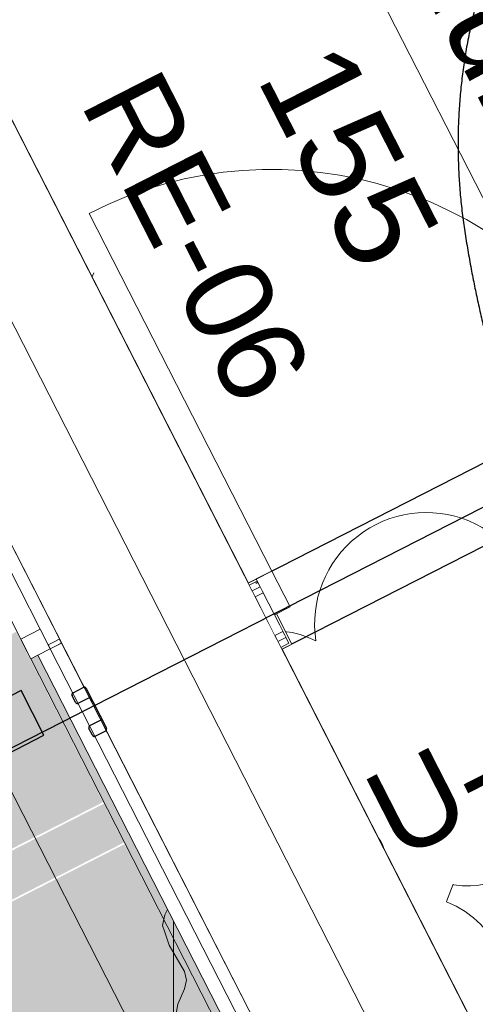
# Model space of a CAD drawing. Header units: metres. Extents: x 538891 to 1080079, y 6588829 to 13178720.
# Tile 662 of 1056: x 539890.11 to 539891.15, y 6589215.23 to 6589217.49. Entities that reach past the tile are written whole.
import ezdxf

# ---------------------------------------------------------------- set-up
doc = ezdxf.new("R2010")
doc.units = ezdxf.units.M
doc.header["$LTSCALE"] = 0.4
for name, pattern in [('DASHED', [52.916667, 26.458333, -26.458333]), ('Hidden Line', [48.902778, 35.277778, -13.625]), ('KOLVIK', [3.125, 0.625, -2.5]), ('Triple Dashed', [92.604163, 66.145831, -26.458332])]:
    doc.linetypes.add(name, pattern=pattern)
for name, color, linetype in [('AR', 7, 'Continuous'), ('DENDRO', 7, 'Continuous'), ('GEO', 7, 'Continuous'), ('KINO_GRID', 7, 'Continuous'), ('KINO_PINNAKATTED 2', 7, 'Continuous'), ('KINO_TAIMESTIK', 7, 'Continuous')]:
    doc.layers.add(name, color=color, linetype=linetype)
doc.styles.add('Arial', font='arial.ttf')
pattern_1 = [(0, (0, 0), (0, 0.075), [1e-05, -0.07499])]
pattern_2 = [(90, (0, 0), (-0.06, 0), [])]

# ---------------------------------------------------------------- blocks, each defined once
blk = doc.blocks.new('LEHTP2')
at = {"color": 252, "linetype": 'Continuous', "lineweight": 9, "true_color": 0x888888}
for p, q in [((-0.17, 1.98), (-0.2, 2.05)), ((0.2, 1.97), (0.23, 2.05)), ((-1.23, 1.56), (-1.26, 1.64)), ((1.25, 1.54), (1.28, 1.62)), ((-0.88, 0.67), (0.01, 1.02)), ((0.01, 1.02), (0.89, 0.66)), ((0, 0), (-0.35, 0.88)), ((0, 0), (0.36, 0.88)), ((0.76, 0), (0, 0))]:
    blk.add_line(p, q, dxfattribs=at)
at = {"color": 252, "linetype": 'Continuous', "lineweight": 9, "true_color": 0x888888, "flags": 128}
blk.add_lwpolyline([(0.01, 2.01), (-0.03, 1.86), (-0.03, 1.82), (-0.01, 1.76), (0.03, 1.69), (0.04, 1.65), (0.01, 1.58), (-0.04, 1.48), (-0.05, 1.43), (-0.04, 1.4), (-0.02, 1.34), (0.05, 1.22), (0.06, 1.18), (0.05, 1.14), (0.02, 1.07), (0.01, 1.02)], dxfattribs=at)
at = {"color": 252, "linetype": 'Continuous', "lineweight": 9, "true_color": 0x888888}
for centre, radius, start, end in [((-1.1142, 2.8284), 0.5116, 350.4856, 111.5002), ((-1.1142, 2.8284), 0.5116, 111.5027, 232.5173), ((1.1577, 2.8109), 0.5116, 67.6168, 188.6314), ((1.1577, 2.8109), 0.5116, 306.5997, 67.6143), ((-0.4286, 2.3838), 0.4031, 305.1345, 116.705), ((0.4652, 2.3769), 0.4031, 62.412, 233.9825), ((-1.3124, 2.0356), 0.4031, 106.2979, 277.8684), ((1.3437, 2.0152), 0.4031, 261.2486, 72.8191), ((0.008, 1.5348), 0.475, 66.7655, 111.5015), ((-1.0526, 1.1169), 0.475, 111.5014, 291.5004), ((1.0697, 1.1006), 0.475, 247.6166, 67.6155)]:
    blk.add_arc(centre, radius, start, end, dxfattribs=at)

msp = doc.modelspace()

# ---------------------------------------------------------------- linework, layer by layer
at = {"layer": 'AR', "color": 7, "linetype": 'Hidden Line', "lineweight": 9, "flags": 128}
msp.add_lwpolyline([(539891.2871, 6589214.8918), (539896.4264, 6589217.5149), (539894.0974, 6589222.0779), (539893.6342, 6589221.8415), (539888.9581, 6589219.4548)], close=True, dxfattribs=at)
at = {"layer": 'AR', "color": 253, "linetype": 'Continuous', "lineweight": 25, "true_color": 0xacaca6, "flags": 128}
for points in [[(539890.6309, 6589216.1994), (539892.8576, 6589217.3359), (539891.1983, 6589220.587), (539888.9716, 6589219.4504)], [(539892.3493, 6589212.8326), (539894.576, 6589213.9691), (539892.9349, 6589217.1845), (539890.7082, 6589216.048)]]:
    msp.add_lwpolyline(points, close=True, dxfattribs=at)
at = {"layer": 'AR', "color": 7, "linetype": 'Continuous', "lineweight": 9, "flags": 128}
for points in [[(539890.6309, 6589216.1994), (539892.8576, 6589217.3359), (539891.1983, 6589220.587), (539888.9716, 6589219.4504)], [(539892.3493, 6589212.8326), (539894.576, 6589213.9691), (539892.9349, 6589217.1845), (539890.7082, 6589216.048)]]:
    msp.add_lwpolyline(points, close=True, dxfattribs=at)
at = {"layer": 'AR', "color": 254, "linetype": 'Continuous', "true_color": 0xe8e8e8}
msp.add_solid([(539891.905, 6589212.5946), (539890.1491, 6589216.0347), (539891.8889, 6589212.5864), (539890.1331, 6589216.0265)], dxfattribs=at)
at = {"layer": 'DENDRO', "color": 30, "linetype": 'Continuous', "lineweight": 25, "true_color": 0xff7f00}
msp.add_open_spline([(539885.6577, 6589211.3673), (539885.9587, 6589211.5998), (539887.0879, 6589212.0198), (539888.605, 6589212.4885), (539889.9731, 6589213.0137), (539891.3102, 6589213.7672), (539891.8744, 6589214.6436), (539891.7177, 6589215.3903), (539891.4434, 6589216.0274), (539891.1774, 6589216.6797), (539891.0775, 6589217.3225), (539891.2898, 6589217.9325), (539891.6083, 6589218.5323), (539891.7489, 6589219.1569), (539891.5335, 6589219.8105), (539891.0707, 6589220.4069), (539890.4607, 6589220.8621), (539889.8044, 6589221.0935), (539889.0576, 6589220.9883), (539888.3106, 6589220.2982), (539887.7505, 6589219.5517), (539887.208, 6589218.8186), (539886.4783, 6589217.8358), (539885.4818, 6589216.498), (539884.1518, 6589214.7322), (539882.6558, 6589212.7955), (539881.0985, 6589210.8481), (539879.0649, 6589208.3801), (539876.0944, 6589204.886), (539872.6307, 6589200.8975), (539869.6701, 6589197.4329), (539867.6909, 6589194.8749), (539866.2109, 6589192.7521), (539865.0379, 6589190.7976), (539864.2551, 6589189.3549), (539863.5464, 6589188.2627), (539862.6538, 6589187.3122), (539861.4517, 6589186.5971), (539860.1198, 6589186.0356), (539858.997, 6589185.454), (539858.4285, 6589184.6792), (539858.4518, 6589183.6679), (539858.8723, 6589182.475), (539859.5272, 6589181.142), (539860.2483, 6589179.7128), (539860.8674, 6589178.2304), (539861.2217, 6589176.7401), (539861.5753, 6589175.4365), (539862.2064, 6589174.6663), (539862.9609, 6589174.3966), (539863.6348, 6589174.2423), (539864.2806, 6589174.0573), (539864.918, 6589173.6609), (539865.3683, 6589172.6788), (539865.5592, 6589171.2345), (539865.7765, 6589169.7978), (539866.3959, 6589168.7176), (539867.6352, 6589168.2256), (539869.0218, 6589168.0582), (539870.3261, 6589168.0626), (539871.5879, 6589168.2084), (539873.1231, 6589168.5133), (539875.2126, 6589169.1649), (539877.5723, 6589170.1954), (539879.6716, 6589171.2913), (539881.2245, 6589172.1487), (539882.79, 6589173.0592), (539884.4462, 6589174.3385), (539885.3593, 6589175.663), (539885.8205, 6589177.2138), (539885.4269, 6589179.8588), (539884.1912, 6589182.7006), (539883.1434, 6589184.6065), (539882.0985, 6589186.3358), (539880.8619, 6589188.3679), (539880.4198, 6589189.9251), (539880.7902, 6589190.8015), (539881.5494, 6589191.3893), (539882.7447, 6589191.8227), (539884.1904, 6589191.9845), (539885.7179, 6589191.7691), (539887.143, 6589191.0433), (539888.3782, 6589189.868), (539889.4666, 6589188.5674), (539890.4385, 6589187.4406), (539891.3271, 6589186.7864), (539892.1601, 6589186.9284), (539892.9946, 6589188.0441), (539894.0871, 6589188.8946), (539895.2642, 6589189.5714), (539896.3286, 6589190.275), (539897.0597, 6589191.2074), (539897.414, 6589192.4428), (539897.7325, 6589193.5782), (539898.1184, 6589194.323), (539898.5738, 6589194.8471), (539899.1059, 6589195.3196), (539899.5477, 6589195.7995), (539899.733, 6589196.3483), (539899.5719, 6589196.9795), (539899.1657, 6589197.5865), (539898.605, 6589198.071), (539897.9861, 6589198.3235), (539897.3447, 6589198.3805), (539896.687, 6589198.3497), (539895.8577, 6589198.3256), (539894.7078, 6589198.5446), (539893.448, 6589199.106), (539892.2827, 6589199.8894), (539891.2518, 6589200.8076), (539890.3935, 6589201.7751), (539889.5969, 6589202.9265), (539889.0297, 6589204.2093), (539888.6237, 6589205.3397), (539888.2438, 6589206.3255), (539887.7355, 6589207.4324), (539887.0067, 6589208.7104), (539886.0604, 6589210.1578), (539885.6663, 6589211.1102), (539885.6577, 6589211.3673)], degree=2, dxfattribs=at)
at = {"layer": 'DENDRO', "color": 82, "linetype": 'Continuous', "lineweight": 25, "true_color": 0x33cc00}
msp.add_open_spline([(539891.31, 6589220.3459), (539891.2767, 6589220.3495), (539891.2434, 6589220.3531), (539890.621, 6589220.4123), (539889.2131, 6589220.0595), (539888.0855, 6589219.1915), (539887.029, 6589217.9399), (539886.5192, 6589216.121), (539886.4278, 6589214.1912), (539887.2897, 6589212.0718), (539888.5836, 6589210.8468), (539889.6835, 6589210.4126), (539890.6136, 6589210.2678), (539891.9488, 6589210.4755), (539893.0814, 6589211.1729), (539894.1987, 6589212.2369), (539894.8838, 6589213.9464), (539895.0867, 6589215.1959), (539895.02, 6589216.4446), (539894.5287, 6589218.163), (539893.2865, 6589219.6129), (539891.9952, 6589220.2584), (539891.3765, 6589220.3387), (539891.3432, 6589220.3423), (539891.31, 6589220.3459)], degree=2, knots=[0, 0, 0, 0.002801, 0.002801, 0.055138, 0.107474, 0.15981, 0.212147, 0.264483, 0.31682, 0.369156, 0.421492, 0.473829, 0.526165, 0.578501, 0.630838, 0.683174, 0.735511, 0.787847, 0.840183, 0.89252, 0.944856, 0.997192, 0.997192, 1, 1, 1], dxfattribs=at)
at = {"layer": 'GEO', "color": 252, "linetype": 'KOLVIK', "lineweight": 9, "true_color": 0x888888, "flags": 128}
msp.add_lwpolyline([(539870.7095, 6589167.6547), (539873.9497, 6589168.6816), (539879.5119, 6589171.1678), (539883.6105, 6589173.1861), (539885.1913, 6589174.9704), (539885.5426, 6589178.3926), (539884.1959, 6589181.3469), (539882.4675, 6589185.4559), (539881.152, 6589190.1574), (539881.3722, 6589191.7094), (539881.8428, 6589191.9067), (539882.023, 6589191.834), (539885.531, 6589191.047), (539888.101, 6589190.327), (539892.04, 6589187.165), (539894.4746, 6589190.1978), (539898.135, 6589192.608), (539898.5351, 6589193.8778), (539898.2377, 6589196.8797), (539897.5026, 6589197.8869), (539894.8358, 6589198.2436), (539892.8198, 6589199.3346), (539891.728, 6589200.872), (539891.728, 6589200.872), (539890.457, 6589202.711), (539888.598, 6589205.59), (539886.934, 6589208.966), (539885.554, 6589210.969), (539884.516, 6589211.728), (539887.591, 6589212.199), (539890.614, 6589213.171), (539889.8093, 6589214.5009), (539890.0365, 6589216.3323), (539890.768, 6589218.087), (539889.418, 6589219.988), (539889.176, 6589220.19), (539885.976, 6589217.4752), (539883.705, 6589214.6017), (539879.0092, 6589207.6335), (539875.6862, 6589203.4656), (539869.4877, 6589196.3294), (539863.0702, 6589187.9018), (539861.1684, 6589186.9889), (539858.367, 6589185.345), (539858.9338, 6589182.195), (539861.7115, 6589175.3952), (539863.888, 6589174.192), (539867.0549, 6589168.0797), (539870.392, 6589167.635)], dxfattribs=at)
at = {"layer": 'KINO_GRID', "color": 254, "linetype": 'Continuous', "true_color": 0xe6e6e6}
for points in [[(539893.0573, 6589195.1787), (539893.1463, 6589195.2242), (539878.3297, 6589224.0337), (539878.4187, 6589224.0791)], [(539896.2415, 6589196.8039), (539896.3306, 6589196.8494), (539882.8141, 6589223.1115), (539882.9031, 6589223.157)], [(539887.4537, 6589214.2413), (539887.4992, 6589214.1522), (539890.3004, 6589215.6942), (539890.3459, 6589215.6051)]]:
    msp.add_solid(points, dxfattribs=at)
at = {"layer": 'KINO_PINNAKATTED 2', "color": 254, "linetype": 'Continuous', "true_color": 0xd4dae2}
for points in [[(539889.8605, 6589215.4742), (539890.2986, 6589215.6978), (539889.6614, 6589215.8643), (539890.0995, 6589216.0879)], [(539890.1087, 6589214.9879), (539890.5468, 6589215.2115), (539889.9096, 6589215.378), (539890.3477, 6589215.6016)]]:
    msp.add_solid(points, dxfattribs=at)
at = {"layer": 'KINO_TAIMESTIK', "color": 181, "linetype": 'Continuous', "lineweight": 18, "true_color": 0x9f7fff}
msp.add_line((539890.46, 6589213.8627), (539890.46, 6589215.5373), dxfattribs=at)

# ---------------------------------------------------------------- block references
at = {"layer": 'GEO', "color": 8, "true_color": 0x7d7d7d, "xscale": 0.5, "yscale": 0.5, "zscale": 0.5}
msp.add_blockref('LEHTP2', (539890.46, 6589214.7), dxfattribs=at)

# ---------------------------------------------------------------- texts
at = {"layer": 'AR', "color": 7, "char_height": 0.22, "attachment_point": 1, "rotation": 297.0398, "line_spacing_factor": 1.004016, "style": 'Arial'}
for s, insert in [('Generaatoriruum', (539890.4036, 6589219.2717)), ('\\A1;9,1{\\H0.9851x; } m{\\H0.9851x;\\H0.6667x;\\S2 ^ ;}', (539891.382, 6589218.3054)), ('155', (539890.8444, 6589217.4575))]:
    msp.add_mtext(s, dxfattribs=dict(at, insert=insert))

# ---------------------------------------------------------------- next in the draw order: wipeouts: each hides what was drawn before it
at = {"color": 255, "linetype": 'Continuous', "lineweight": 5}
for points in [[(539890.622, 6589216.1949), (539890.6309, 6589216.1994), (539890.598, 6589216.2638), (539890.5891, 6589216.2593)], [(539891.9335, 6589212.6091), (539890.1776, 6589216.0492), (539890.1491, 6589216.0347), (539891.905, 6589212.5946)]]:
    msp.add_wipeout(points, dxfattribs=at).dxf.layer = 'AR'

# ---------------------------------------------------------------- next in the draw order: wipeouts: each hides what was drawn before it
for points in [[(539890.6332, 6589216.195), (539890.6309, 6589216.1994), (539890.622, 6589216.1949), (539890.6243, 6589216.1904)], [(539890.1776, 6589216.0492), (539891.9335, 6589212.6091), (539891.962, 6589212.6237), (539890.2061, 6589216.0638)]]:
    msp.add_wipeout(points, dxfattribs=at).dxf.layer = 'AR'

# ---------------------------------------------------------------- next in the draw order: linework, layer by layer
at = {"layer": 'AR', "color": 7, "linetype": 'Continuous', "lineweight": 9}
msp.add_line((539890.6332, 6589216.195), (539890.6243, 6589216.1904), dxfattribs=at)

# ---------------------------------------------------------------- next in the draw order: wipeouts: each hides what was drawn before it
at = {"color": 255, "linetype": 'Continuous', "lineweight": 5}
msp.add_wipeout([(539891.9887, 6589212.6373), (539890.2328, 6589216.0774), (539890.2061, 6589216.0638), (539891.962, 6589212.6237)], dxfattribs=at).dxf.layer = 'AR'

# ---------------------------------------------------------------- next in the draw order: wipeouts: each hides what was drawn before it
msp.add_wipeout([(539892.1668, 6589212.7282), (539890.411, 6589216.1683), (539890.2328, 6589216.0774), (539891.9887, 6589212.6373)], dxfattribs=at).dxf.layer = 'AR'

# ---------------------------------------------------------------- next in the draw order: linework, layer by layer
at = {"layer": 'AR', "color": 7, "linetype": 'Continuous', "lineweight": 9}
for p, q in [((539890.6243, 6589216.1904), (539890.6311, 6589216.177)), ((539890.6311, 6589216.177), (539890.6379, 6589216.1637)), ((539890.6379, 6589216.1637), (539890.6834, 6589216.0746))]:
    msp.add_line(p, q, dxfattribs=at)

# ---------------------------------------------------------------- next in the draw order: wipeouts: each hides what was drawn before it
at = {"color": 255, "linetype": 'Continuous', "lineweight": 5}
msp.add_wipeout([(539890.7082, 6589216.048), (539890.7059, 6589216.0524), (539890.697, 6589216.0479), (539890.6993, 6589216.0434)], dxfattribs=at).dxf.layer = 'AR'

# ---------------------------------------------------------------- next in the draw order: linework, layer by layer
at = {"layer": 'AR', "color": 7, "linetype": 'Continuous', "lineweight": 9}
msp.add_line((539890.6834, 6589216.0746), (539890.6902, 6589216.0613), dxfattribs=at)

# ---------------------------------------------------------------- next in the draw order: wipeouts: each hides what was drawn before it
at = {"color": 255, "linetype": 'Continuous', "lineweight": 5}
msp.add_wipeout([(539890.6993, 6589216.0434), (539892.345, 6589212.8191), (539892.3539, 6589212.8237), (539890.7082, 6589216.048)], dxfattribs=at).dxf.layer = 'AR'

# ---------------------------------------------------------------- next in the draw order: hatches: boundary and pattern name
at = {"layer": 'AR', "linetype": 'Continuous', "lineweight": 9, "true_color": 0x6a6a6a}
h = msp.add_hatch(dxfattribs=at)
h.set_pattern_fill('STRUCTURAL_CONCRETE_0001', color=251, style=0, pattern_type=2)
h.set_pattern_definition([(90, (0, 0), (-0.6235383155, 0), [0.060000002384, -0.30000001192]), (90, (-0.3118, 0.18), (-0.6235383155, 0), [0.060000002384, -0.30000001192]), (150, (0, 0), (0.31176915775, 0.54000002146), [0.060000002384, -0.30000001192]), (150, (2e-17, 0.36), (0.31176915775, 0.54000002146), [0.060000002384, -0.30000001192]), (-150, (4e-18, 0.06), (-0.31176915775, 0.54000002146), [0.060000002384, -0.30000001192]), (-150, (3e-17, 0.42), (-0.31176915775, 0.54000002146), [0.060000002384, -0.30000001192]), (90, (-0.06, 4e-18), (-0.1200000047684, 0), [1e-05, -0.299990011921]), (90, (-0.06, 0.12001), (-0.1200000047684, 0), [1e-05, -0.299990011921]), (135, (-0.06, 0.06), (0.0848528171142, 0.0848528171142), [1e-05, -0.239990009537]), (135, (-0.12365, 0.12365), (0.0848528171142, 0.0848528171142), [1e-05, -0.239990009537])])
h.paths.add_polyline_path([(539892.1668, 6589212.7282), (539892.345, 6589212.8191), (539890.5891, 6589216.2593), (539890.411, 6589216.1683)])

# ---------------------------------------------------------------- next in the draw order: linework, layer by layer
at = {"layer": 'AR', "color": 7, "linetype": 'Continuous', "lineweight": 9}
for p, q in [((539890.6902, 6589216.0613), (539890.697, 6589216.0479)), ((539890.697, 6589216.0479), (539890.7059, 6589216.0524)), ((539892.345, 6589212.8191), (539890.697, 6589216.0479)), ((539892.3539, 6589212.8237), (539890.7082, 6589216.048))]:
    msp.add_line(p, q, dxfattribs=at)
at = {"layer": 'AR', "color": 252, "linetype": 'Continuous', "true_color": 0x848484}
msp.add_solid([(539892.1668, 6589212.7282), (539892.345, 6589212.8191), (539890.411, 6589216.1683), (539890.5891, 6589216.2593)], dxfattribs=at)

# ---------------------------------------------------------------- next in the draw order: texts
at = {"layer": 'AR', "color": 1, "true_color": 0xff0000, "insert": (539890.7169, 6589215.6556), "char_height": 0.2, "attachment_point": 1, "rotation": 27.0398, "line_spacing_factor": 1.004016, "style": 'Arial'}
msp.add_mtext('SU-414-p', dxfattribs=at)

# ---------------------------------------------------------------- next in the draw order: wipeouts: each hides what was drawn before it
at = {"color": 255, "linetype": 'Continuous', "lineweight": 5}
msp.add_wipeout([(539890.1249, 6589216.0425), (539890.1331, 6589216.0265), (539890.1776, 6589216.0492), (539890.1731, 6589216.0581), (539890.5935, 6589216.2727), (539890.057, 6589217.3237), (539889.6366, 6589217.1092), (539889.6321, 6589217.1181), (539889.5876, 6589217.0953), (539889.5957, 6589217.0793)], dxfattribs=at).dxf.layer = 'AR'

# ---------------------------------------------------------------- next in the draw order: linework, layer by layer
at = {"layer": 'AR', "color": 7, "linetype": 'Continuous', "lineweight": 9}
for p, q in [((539889.5957, 6589217.0793), (539890.1249, 6589216.0425)), ((539890.1331, 6589216.0265), (539890.1491, 6589216.0347)), ((539890.1331, 6589216.0265), (539891.8889, 6589212.5864)), ((539890.1491, 6589216.0347), (539891.905, 6589212.5946))]:
    msp.add_line(p, q, dxfattribs=at)
msp.add_arc((539890.6849, 6589216.227), 0.92, 27.0398, 117.0398, dxfattribs=at)

# ---------------------------------------------------------------- next in the draw order: texts
at = {"layer": 'AR', "color": 7, "insert": (539890.4227, 6589217.3909), "char_height": 0.2, "attachment_point": 1, "rotation": 297.0398, "line_spacing_factor": 1.004016, "style": 'Arial'}
msp.add_mtext('RE-06', dxfattribs=at)

# ---------------------------------------------------------------- next in the draw order: wipeouts: each hides what was drawn before it
at = {"color": 255, "linetype": 'Continuous', "lineweight": 5}
msp.add_wipeout([(539890.5935, 6589216.2727), (539890.1731, 6589216.0581), (539890.1776, 6589216.0492), (539890.5891, 6589216.2593), (539890.598, 6589216.2638)], dxfattribs=at).dxf.layer = 'AR'

# ---------------------------------------------------------------- next in the draw order: linework, layer by layer
at = {"layer": 'AR', "color": 7, "linetype": 'Continuous', "lineweight": 9}
for p, q in [((539890.057, 6589217.3237), (539890.5935, 6589216.2727)), ((539890.1731, 6589216.0581), (539890.5935, 6589216.2727)), ((539890.598, 6589216.2638), (539890.5935, 6589216.2727)), ((539890.598, 6589216.2638), (539890.5935, 6589216.2727)), ((539890.5891, 6589216.2593), (539890.1776, 6589216.0492)), ((539890.6243, 6589216.1904), (539890.5891, 6589216.2593)), ((539890.6309, 6589216.1994), (539890.598, 6589216.2638)), ((539890.411, 6589216.1683), (539892.1668, 6589212.7282)), ((539890.2328, 6589216.0774), (539891.9887, 6589212.6373)), ((539890.1491, 6589216.0347), (539890.1776, 6589216.0492)), ((539890.1776, 6589216.0492), (539890.1731, 6589216.0581)), ((539890.1776, 6589216.0492), (539891.9335, 6589212.6091)), ((539890.2061, 6589216.0638), (539891.962, 6589212.6237))]:
    msp.add_line(p, q, dxfattribs=at)

# ---------------------------------------------------------------- next in the draw order: wipeouts: each hides what was drawn before it
at = {"color": 255, "linetype": 'Continuous', "lineweight": 5}
for points in [[(539890.64, 6589216.1816), (539890.6332, 6589216.195), (539890.6243, 6589216.1904), (539890.6311, 6589216.177)], [(539890.1776, 6589216.0492), (539890.1549, 6589216.0938), (539890.1104, 6589216.071), (539890.1331, 6589216.0265)]]:
    msp.add_wipeout(points, dxfattribs=at).dxf.layer = 'AR'

# ---------------------------------------------------------------- next in the draw order: hatches: boundary and pattern name
at = {"layer": 'AR', "linetype": 'Continuous', "lineweight": 25, "true_color": 0x848484}
h = msp.add_hatch(dxfattribs=at)
h.set_pattern_fill('GYPSUM_0001', color=252, style=0, pattern_type=2)
h.set_pattern_definition(pattern_1)
h.paths.add_polyline_path([(539890.64, 6589216.1816), (539890.6332, 6589216.195), (539890.6243, 6589216.1904), (539890.6311, 6589216.177)])

# ---------------------------------------------------------------- next in the draw order: linework, layer by layer
at = {"layer": 'AR', "color": 7, "linetype": 'Continuous', "lineweight": 9}
for p, q in [((539890.1731, 6589216.0581), (539890.5935, 6589216.2727)), ((539890.1491, 6589216.0347), (539890.1776, 6589216.0492)), ((539890.1491, 6589216.0347), (539890.1776, 6589216.0492)), ((539890.1331, 6589216.0265), (539890.1491, 6589216.0347)), ((539890.1331, 6589216.0265), (539890.1491, 6589216.0347))]:
    msp.add_line(p, q, dxfattribs=at)

# ---------------------------------------------------------------- next in the draw order: wipeouts: each hides what was drawn before it
at = {"color": 255, "linetype": 'Continuous', "lineweight": 5}
msp.add_wipeout([(539889.6103, 6589217.0508), (539890.1104, 6589216.071), (539890.1549, 6589216.0938), (539889.6548, 6589217.0735)], dxfattribs=at).dxf.layer = 'AR'

# ---------------------------------------------------------------- next in the draw order: linework, layer by layer
at = {"layer": 'AR', "color": 7, "linetype": 'Continuous', "lineweight": 9}
for p, q in [((539890.1549, 6589216.0938), (539889.6548, 6589217.0735)), ((539889.6103, 6589217.0508), (539890.1104, 6589216.071)), ((539890.1549, 6589216.0938), (539890.1104, 6589216.071)), ((539890.1776, 6589216.0492), (539890.1549, 6589216.0938)), ((539890.1104, 6589216.071), (539890.1331, 6589216.0265))]:
    msp.add_line(p, q, dxfattribs=at)

# ---------------------------------------------------------------- next in the draw order: wipeouts: each hides what was drawn before it
at = {"color": 255, "linetype": 'Continuous', "lineweight": 5}
for points in [[(539890.6332, 6589216.195), (539890.6515, 6589216.2043), (539890.6492, 6589216.2088), (539890.6309, 6589216.1994)], [(539890.6468, 6589216.1682), (539890.64, 6589216.1816), (539890.6311, 6589216.177), (539890.6379, 6589216.1637)]]:
    msp.add_wipeout(points, dxfattribs=at).dxf.layer = 'AR'

# ---------------------------------------------------------------- next in the draw order: hatches: boundary and pattern name
at = {"layer": 'AR', "linetype": 'Continuous', "lineweight": 25, "true_color": 0x848484}
h = msp.add_hatch(dxfattribs=at)
h.set_pattern_fill('PLYWOOD_0001', color=252, style=0, pattern_type=2)
h.set_pattern_definition(pattern_2)
h.paths.add_polyline_path([(539890.6468, 6589216.1682), (539890.64, 6589216.1816), (539890.6311, 6589216.177), (539890.6379, 6589216.1637)])

# ---------------------------------------------------------------- next in the draw order: wipeouts: each hides what was drawn before it
at = {"color": 255, "linetype": 'Continuous', "lineweight": 5}
for points in [[(539890.6332, 6589216.195), (539890.64, 6589216.1816), (539890.6583, 6589216.191), (539890.6515, 6589216.2043)], [(539890.6923, 6589216.0792), (539890.6468, 6589216.1682), (539890.6379, 6589216.1637), (539890.6834, 6589216.0746)]]:
    msp.add_wipeout(points, dxfattribs=at).dxf.layer = 'AR'

# ---------------------------------------------------------------- next in the draw order: hatches: boundary and pattern name
at = {"layer": 'AR', "linetype": 'Continuous', "lineweight": 25, "true_color": 0x848484}
h = msp.add_hatch(dxfattribs=at)
h.set_pattern_fill('GYPSUM_0001', color=252, style=0, pattern_type=2)
h.set_pattern_definition(pattern_1)
h.paths.add_polyline_path([(539890.6332, 6589216.195), (539890.64, 6589216.1816), (539890.6583, 6589216.191), (539890.6515, 6589216.2043)])

# ---------------------------------------------------------------- next in the draw order: linework, layer by layer
at = {"layer": 'AR', "color": 7, "linetype": 'Continuous', "lineweight": 9}
msp.add_line((539890.6492, 6589216.2088), (539890.6515, 6589216.2043), dxfattribs=at)

# ---------------------------------------------------------------- next in the draw order: wipeouts: each hides what was drawn before it
at = {"color": 255, "linetype": 'Continuous', "lineweight": 5}
msp.add_wipeout([(539890.6991, 6589216.0658), (539890.6923, 6589216.0792), (539890.6834, 6589216.0746), (539890.6902, 6589216.0613)], dxfattribs=at).dxf.layer = 'AR'

# ---------------------------------------------------------------- next in the draw order: hatches: boundary and pattern name
at = {"layer": 'AR', "linetype": 'Continuous', "lineweight": 25, "true_color": 0x848484}
h = msp.add_hatch(dxfattribs=at)
h.set_pattern_fill('PLYWOOD_0001', color=252, style=0, pattern_type=2)
h.set_pattern_definition(pattern_2)
h.paths.add_polyline_path([(539890.6991, 6589216.0658), (539890.6923, 6589216.0792), (539890.6834, 6589216.0746), (539890.6902, 6589216.0613)])

# ---------------------------------------------------------------- next in the draw order: wipeouts: each hides what was drawn before it
at = {"color": 255, "linetype": 'Continuous', "lineweight": 5}
msp.add_wipeout([(539890.64, 6589216.1816), (539890.6468, 6589216.1682), (539890.6651, 6589216.1776), (539890.6583, 6589216.191)], dxfattribs=at).dxf.layer = 'AR'

# ---------------------------------------------------------------- next in the draw order: hatches: boundary and pattern name
at = {"layer": 'AR', "linetype": 'Continuous', "lineweight": 25, "true_color": 0x848484}
h = msp.add_hatch(dxfattribs=at)
h.set_pattern_fill('PLYWOOD_0001', color=252, style=0, pattern_type=2)
h.set_pattern_definition(pattern_2)
h.paths.add_polyline_path([(539890.64, 6589216.1816), (539890.6468, 6589216.1682), (539890.6651, 6589216.1776), (539890.6583, 6589216.191)])

# ---------------------------------------------------------------- next in the draw order: linework, layer by layer
at = {"layer": 'AR', "color": 7, "linetype": 'Continuous', "lineweight": 9}
for p, q in [((539890.6492, 6589216.2088), (539890.6309, 6589216.1994)), ((539890.6515, 6589216.2043), (539890.6332, 6589216.195)), ((539890.6515, 6589216.2043), (539890.6583, 6589216.191)), ((539890.6332, 6589216.195), (539890.6243, 6589216.1904)), ((539890.6243, 6589216.1904), (539890.6311, 6589216.177))]:
    msp.add_line(p, q, dxfattribs=at)

# ---------------------------------------------------------------- next in the draw order: wipeouts: each hides what was drawn before it
at = {"color": 255, "linetype": 'Continuous', "lineweight": 5}
msp.add_wipeout([(539890.7059, 6589216.0524), (539890.6991, 6589216.0658), (539890.6902, 6589216.0613), (539890.697, 6589216.0479)], dxfattribs=at).dxf.layer = 'AR'

# ---------------------------------------------------------------- next in the draw order: hatches: boundary and pattern name
at = {"layer": 'AR', "linetype": 'Continuous', "lineweight": 25, "true_color": 0x848484}
h = msp.add_hatch(dxfattribs=at)
h.set_pattern_fill('GYPSUM_0001', color=252, style=0, pattern_type=2)
h.set_pattern_definition(pattern_1)
h.paths.add_polyline_path([(539890.7059, 6589216.0524), (539890.6991, 6589216.0658), (539890.6902, 6589216.0613), (539890.697, 6589216.0479)])

# ---------------------------------------------------------------- next in the draw order: wipeouts: each hides what was drawn before it
at = {"color": 255, "linetype": 'Continuous', "lineweight": 5}
msp.add_wipeout([(539890.7082, 6589216.048), (539890.7265, 6589216.0574), (539890.7242, 6589216.0618), (539890.7059, 6589216.0524)], dxfattribs=at).dxf.layer = 'AR'

# ---------------------------------------------------------------- next in the draw order: wipeouts: each hides what was drawn before it
msp.add_wipeout([(539890.7059, 6589216.0524), (539890.7242, 6589216.0618), (539890.7174, 6589216.0752), (539890.6991, 6589216.0658)], dxfattribs=at).dxf.layer = 'AR'

# ---------------------------------------------------------------- next in the draw order: hatches: boundary and pattern name
at = {"layer": 'AR', "linetype": 'Continuous', "lineweight": 25, "true_color": 0x848484}
h = msp.add_hatch(dxfattribs=at)
h.set_pattern_fill('GYPSUM_0001', color=252, style=0, pattern_type=2)
h.set_pattern_definition(pattern_1)
h.paths.add_polyline_path([(539890.7059, 6589216.0524), (539890.7242, 6589216.0618), (539890.7174, 6589216.0752), (539890.6991, 6589216.0658)])

# ---------------------------------------------------------------- next in the draw order: wipeouts: each hides what was drawn before it
at = {"color": 255, "linetype": 'Continuous', "lineweight": 5}
msp.add_wipeout([(539890.6923, 6589216.0792), (539890.6991, 6589216.0658), (539890.7174, 6589216.0752), (539890.7106, 6589216.0885)], dxfattribs=at).dxf.layer = 'AR'

# ---------------------------------------------------------------- next in the draw order: hatches: boundary and pattern name
at = {"layer": 'AR', "linetype": 'Continuous', "lineweight": 25, "true_color": 0x848484}
h = msp.add_hatch(dxfattribs=at)
h.set_pattern_fill('PLYWOOD_0001', color=252, style=0, pattern_type=2)
h.set_pattern_definition(pattern_2)
h.paths.add_polyline_path([(539890.6923, 6589216.0792), (539890.6991, 6589216.0658), (539890.7174, 6589216.0752), (539890.7106, 6589216.0885)])

# ---------------------------------------------------------------- next in the draw order: wipeouts: each hides what was drawn before it
at = {"color": 255, "linetype": 'Continuous', "lineweight": 5}
msp.add_wipeout([(539890.6468, 6589216.1682), (539890.6923, 6589216.0792), (539890.7106, 6589216.0885), (539890.6911, 6589216.1268), (539890.6651, 6589216.1776)], dxfattribs=at).dxf.layer = 'AR'

# ---------------------------------------------------------------- next in the draw order: linework, layer by layer
at = {"layer": 'AR', "color": 7, "linetype": 'Continuous', "lineweight": 9}
for p, q in [((539890.64, 6589216.1816), (539890.6311, 6589216.177)), ((539890.6583, 6589216.191), (539890.64, 6589216.1816)), ((539890.6583, 6589216.191), (539890.6651, 6589216.1776)), ((539890.6311, 6589216.177), (539890.6379, 6589216.1637)), ((539890.6468, 6589216.1682), (539890.6379, 6589216.1637)), ((539890.6651, 6589216.1776), (539890.6468, 6589216.1682))]:
    msp.add_line(p, q, dxfattribs=at)

# ---------------------------------------------------------------- next in the draw order: wipeouts: each hides what was drawn before it
at = {"color": 255, "linetype": 'Continuous', "lineweight": 5}
msp.add_wipeout([(539890.731, 6589216.0596), (539890.6955, 6589216.1291), (539890.6911, 6589216.1268), (539890.7242, 6589216.0618), (539890.7265, 6589216.0574)], dxfattribs=at).dxf.layer = 'AR'

# ---------------------------------------------------------------- next in the draw order: linework, layer by layer
at = {"layer": 'AR', "color": 7, "linetype": 'Continuous', "lineweight": 9}
for p, q in [((539890.6379, 6589216.1637), (539890.6834, 6589216.0746)), ((539890.6651, 6589216.1776), (539890.6911, 6589216.1268)), ((539890.6911, 6589216.1268), (539890.6955, 6589216.1291)), ((539890.7242, 6589216.0618), (539890.6911, 6589216.1268)), ((539890.6955, 6589216.1291), (539890.731, 6589216.0596)), ((539890.6834, 6589216.0746), (539890.6923, 6589216.0792)), ((539890.6834, 6589216.0746), (539890.6902, 6589216.0613)), ((539890.6923, 6589216.0792), (539890.7106, 6589216.0885)), ((539890.6991, 6589216.0658), (539890.7174, 6589216.0752)), ((539890.6902, 6589216.0613), (539890.6991, 6589216.0658)), ((539890.6902, 6589216.0613), (539890.697, 6589216.0479)), ((539890.697, 6589216.0479), (539890.7059, 6589216.0524)), ((539890.7059, 6589216.0524), (539890.7242, 6589216.0618)), ((539890.7082, 6589216.048), (539890.7265, 6589216.0574)), ((539890.7265, 6589216.0574), (539890.731, 6589216.0596)), ((539890.7265, 6589216.0574), (539890.731, 6589216.0596))]:
    msp.add_line(p, q, dxfattribs=at)

# ---------------------------------------------------------------- next in the draw order: wipeouts: each hides what was drawn before it
at = {"color": 255, "linetype": 'Continuous', "lineweight": 5}
msp.add_wipeout([(539890.6492, 6589216.2088), (539890.6911, 6589216.1268), (539890.7267, 6589216.145), (539890.6849, 6589216.227)], dxfattribs=at).dxf.layer = 'AR'

# ---------------------------------------------------------------- next in the draw order: linework, layer by layer
at = {"layer": 'AR', "color": 7, "linetype": 'Continuous', "lineweight": 9}
for p, q in [((539890.6849, 6589216.227), (539890.2666, 6589217.0464)), ((539890.6492, 6589216.2088), (539890.6849, 6589216.227)), ((539890.6849, 6589216.227), (539890.7267, 6589216.145)), ((539890.6911, 6589216.1268), (539890.6492, 6589216.2088)), ((539890.6492, 6589216.2088), (539890.6515, 6589216.2043)), ((539890.6492, 6589216.2088), (539890.6515, 6589216.2043)), ((539890.6515, 6589216.2043), (539890.6583, 6589216.191)), ((539890.6515, 6589216.2043), (539890.6583, 6589216.191)), ((539890.6583, 6589216.191), (539890.6651, 6589216.1776)), ((539890.6583, 6589216.191), (539890.6651, 6589216.1776)), ((539890.6651, 6589216.1776), (539890.6911, 6589216.1268)), ((539890.6651, 6589216.1776), (539890.6911, 6589216.1268)), ((539890.7267, 6589216.145), (539890.6911, 6589216.1268)), ((539890.6955, 6589216.1291), (539890.731, 6589216.0596))]:
    msp.add_line(p, q, dxfattribs=at)

# ---------------------------------------------------------------- next in the draw order: wipeouts: each hides what was drawn before it
at = {"color": 255, "linetype": 'Continuous', "lineweight": 5}
msp.add_wipeout([(539889.5984, 6589217.2478), (539892.2082, 6589212.1346), (539892.2171, 6589212.1391), (539889.6073, 6589217.2524)], dxfattribs=at).dxf.layer = 'AR'

# ---------------------------------------------------------------- next in the draw order: wipeouts: each hides what was drawn before it
msp.add_wipeout([(539889.6073, 6589217.2524), (539892.2171, 6589212.1391), (539892.3507, 6589212.2073), (539889.7409, 6589217.3206)], dxfattribs=at).dxf.layer = 'AR'

# ---------------------------------------------------------------- next in the draw order: wipeouts: each hides what was drawn before it
msp.add_wipeout([(539889.7409, 6589217.3206), (539892.3507, 6589212.2073), (539892.4131, 6589212.2391), (539889.8033, 6589217.3524)], dxfattribs=at).dxf.layer = 'AR'

# ---------------------------------------------------------------- next in the draw order: wipeouts: each hides what was drawn before it
msp.add_wipeout([(539889.8033, 6589217.3524), (539892.4131, 6589212.2391), (539892.4158, 6589212.2405), (539889.8059, 6589217.3538)], dxfattribs=at).dxf.layer = 'AR'

# ---------------------------------------------------------------- next in the draw order: wipeouts: each hides what was drawn before it
msp.add_wipeout([(539892.6028, 6589212.336), (539889.993, 6589217.4492), (539889.9841, 6589217.4447), (539892.5939, 6589212.3314)], dxfattribs=at).dxf.layer = 'AR'

# ---------------------------------------------------------------- next in the draw order: wipeouts: each hides what was drawn before it
msp.add_wipeout([(539889.8059, 6589217.3538), (539892.4158, 6589212.2405), (539892.5939, 6589212.3314), (539889.9841, 6589217.4447)], dxfattribs=at).dxf.layer = 'AR'

# ---------------------------------------------------------------- next in the draw order: linework, layer by layer
at = {"layer": 'AR', "color": 251, "linetype": 'Triple Dashed', "lineweight": 9, "true_color": 0x575757}
for p, q in [((539918.7007, 6589163.1395), (539877.8559, 6589243.1645)), ((539917.7299, 6589162.644), (539876.885, 6589242.669))]:
    msp.add_line(p, q, dxfattribs=at)
at = {"layer": 'AR', "color": 251, "linetype": 'Continuous', "lineweight": 9, "true_color": 0x6a6a6a}
for p, q in [((539892.6028, 6589212.336), (539889.993, 6589217.4492)), ((539889.5984, 6589217.2478), (539892.2082, 6589212.1346))]:
    msp.add_line(p, q, dxfattribs=at)
at = {"layer": 'AR', "color": 1, "linetype": 'DASHED', "lineweight": 25, "true_color": 0xff0000}
for p, q in [((539892.9647, 6589217.2901), (539888.8468, 6589215.1883)), ((539890.2301, 6589215.9486), (539890.2533, 6589215.9604)), ((539890.26, 6589215.9582), (539890.3064, 6589215.8674)), ((539890.2358, 6589215.9264), (539890.2279, 6589215.9419)), ((539890.2701, 6589215.9383), (539890.2425, 6589215.9243)), ((539890.2743, 6589215.851), (539890.2664, 6589215.8664)), ((539890.2686, 6589215.8732), (539890.2962, 6589215.8873)), ((539890.3042, 6589215.8606), (539890.281, 6589215.8488))]:
    msp.add_line(p, q, dxfattribs=at)
at = {"layer": 'AR', "color": 7, "linetype": 'Continuous', "lineweight": 9}
msp.add_line((539889.3482, 6589217.1727), (539892.0031, 6589211.9711), dxfattribs=at)
at = {"layer": 'AR', "color": 8, "linetype": 'Continuous', "lineweight": 25, "true_color": 0x808080, "flags": 128}
msp.add_lwpolyline([(539890.0562, 6589215.7966), (539890.1631, 6589215.8512), (539890.1108, 6589215.9536), (539890.0039, 6589215.899)], close=True, dxfattribs=at)
at = {"layer": 'AR', "color": 1, "linetype": 'DASHED', "lineweight": 25, "true_color": 0xff0000}
for centre, start, end in [((539890.2555, 6589215.956), 27.0398, 117.0399), ((539890.2324, 6589215.9441), 117.0399, 207.0398), ((539890.2403, 6589215.9287), 207.0398, 297.0398), ((539890.2709, 6589215.8687), 117.0398, 207.0398), ((539890.3019, 6589215.8651), 297.0398, 27.0398), ((539890.2788, 6589215.8533), 207.0398, 297.0398)]:
    msp.add_arc(centre, 0.005, start, end, dxfattribs=at)
at = {"layer": 'AR', "color": 9, "linetype": 'Continuous', "true_color": 0xc0c0c0}
msp.add_solid([(539890.0562, 6589215.7966), (539890.1631, 6589215.8512), (539890.0039, 6589215.899), (539890.1108, 6589215.9536)], dxfattribs=at)

doc.saveas('drawing.dxf')
